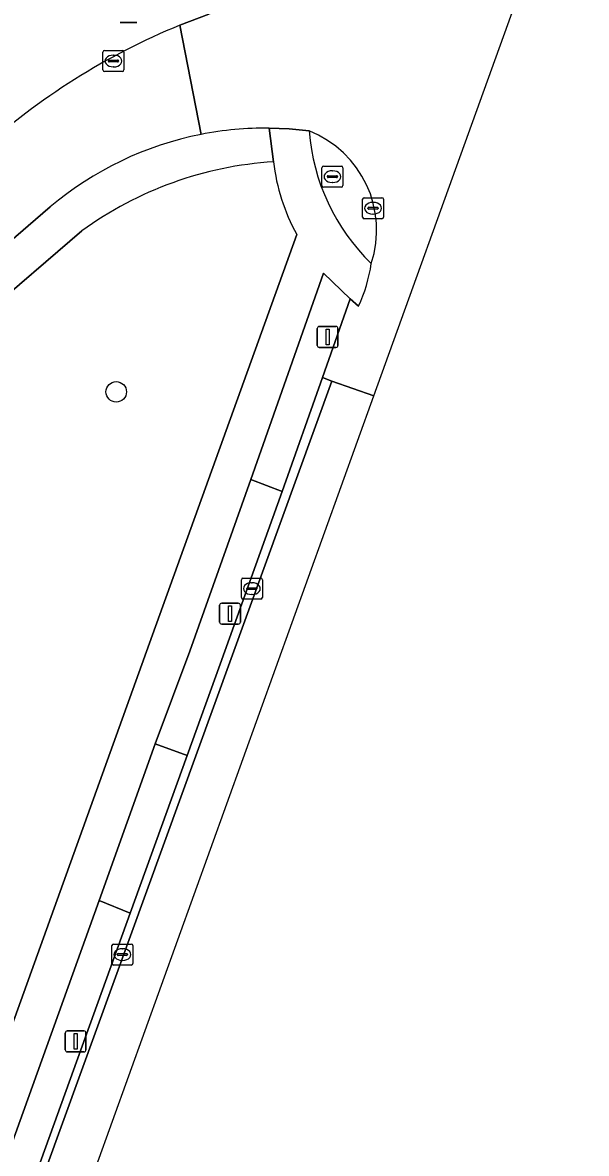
# Model space of a CAD drawing. Extents: x 155887 to 156869, y 383880 to 384678.
# Drawn here: x 156800.1 to 156827, y 384250.2 to 384304.2 of the extents above; entities that cross this region are included whole.
import ezdxf

# ---------------------------------------------------------------- set-up
doc = ezdxf.new("R2010")
doc.units = 0
for name, color, linetype in [('IMGEO_Boom', 7, 'Continuous'), ('IMGEO_Groenvoorziening', 7, 'Continuous'), ('IMGEO_Haag', 7, 'Continuous'), ('IMGEO_Kolk', 7, 'Continuous'), ('IMGEO_Lichtmast', 7, 'Continuous'), ('IMGEO_Parkeervlak_open', 7, 'Continuous'), ('IMGEO_Rijbaan_lokaal_gesloten', 7, 'Continuous'), ('IMGEO_Rijbaan_lokaal_open', 7, 'Continuous'), ('IMGEO_Rioolput', 7, 'Continuous'), ('IMGEO_Voetpad_open', 7, 'Continuous')]:
    doc.layers.add(name, color=color, linetype=linetype)

msp = doc.modelspace()

# ---------------------------------------------------------------- linework, layer by layer
at = {"layer": 'IMGEO_Boom'}
msp.add_circle((156804.582, 384286.548), 0.489, dxfattribs=at)
at = {"layer": 'IMGEO_Groenvoorziening'}
msp.add_lwpolyline([(156802.94, 384294.222), (156788.86, 384282.122), (156769.888, 384265.675), (156765.23, 384252.849), (156763.59, 384248.334), (156762.806, 384246.175), (156786.203, 384219.126), (156788.246, 384224.829), (156806.307, 384274.964), (156813.189, 384294.055)], dxfattribs=at)
for points in [[(156814.416, 384287.225), (156815.745, 384290.975), (156814.469, 384292.212), (156811.004, 384282.364), (156812.494, 384281.8)], [(156807.971, 384269.21), (156806.444, 384269.775), (156803.766, 384262.303), (156805.252, 384261.695)]]:
    msp.add_lwpolyline(points, close=True, dxfattribs=at)
for centre, radius, start, end in [((156823.651, 384299.761), 9.901, 184.4977, 225.7761), ((156811.926, 384294.26), 5.076, 341.7, 68.5738), ((156813.198, 384280.08), 17.471, 93.6556, 125.955), ((156821.43, 384298.593), 9.408, 186.5821, 208.8412)]:
    msp.add_arc(centre, radius, start, end, dxfattribs=at)
at = {"layer": 'IMGEO_Haag'}
msp.add_lwpolyline([(156815.745, 384290.975), (156814.469, 384292.212), (156811.004, 384282.364), (156812.494, 384281.8), (156814.416, 384287.225)], close=True, dxfattribs=at)
for centre, radius, start, end in [((156823.651, 384299.761), 9.901, 184.4977, 225.7761), ((156811.926, 384294.26), 5.076, 341.7, 68.5738)]:
    msp.add_arc(centre, radius, start, end, dxfattribs=at)
at = {"layer": 'IMGEO_Kolk'}
for p, q in [((156803.947, 384301.894), (156803.947, 384302.746)), ((156804.022, 384302.82), (156804.874, 384302.82)), ((156804.249, 384302.363), (156804.647, 384302.363)), ((156804.435, 384302.6), (156804.46, 384302.6)), ((156804.948, 384302.746), (156804.948, 384301.894)), ((156804.874, 384301.82), (156804.022, 384301.82)), ((156804.206, 384302.314), (156804.206, 384302.326)), ((156804.644, 384302.277), (156804.246, 384302.277)), ((156804.458, 384302.04), (156804.433, 384302.04)), ((156804.69, 384302.326), (156804.69, 384302.314)), ((156810.55, 384276.742), (156810.55, 384277.594)), ((156810.625, 384277.668), (156811.477, 384277.668)), ((156811.551, 384277.594), (156811.551, 384276.742)), ((156810.809, 384277.162), (156810.809, 384277.174)), ((156811.247, 384277.125), (156810.849, 384277.125)), ((156810.852, 384277.211), (156811.25, 384277.211)), ((156811.038, 384277.448), (156811.063, 384277.448)), ((156811.293, 384277.174), (156811.293, 384277.162)), ((156811.477, 384276.668), (156810.625, 384276.668)), ((156811.061, 384276.888), (156811.036, 384276.888)), ((156804.374, 384259.297), (156804.374, 384260.149)), ((156804.449, 384260.223), (156805.301, 384260.223)), ((156804.676, 384259.766), (156805.074, 384259.766)), ((156804.862, 384260.003), (156804.887, 384260.003)), ((156805.375, 384260.149), (156805.375, 384259.297)), ((156804.633, 384259.717), (156804.633, 384259.729)), ((156805.071, 384259.68), (156804.673, 384259.68)), ((156804.885, 384259.443), (156804.86, 384259.443)), ((156805.117, 384259.729), (156805.117, 384259.717)), ((156805.301, 384259.223), (156804.449, 384259.223))]:
    msp.add_line(p, q, dxfattribs=at)
for points in [[(156803.947, 384301.894), (156803.947, 384302.746)], [(156804.022, 384302.82), (156804.874, 384302.82)], [(156804.948, 384302.746), (156804.948, 384301.894)], [(156804.874, 384301.82), (156804.022, 384301.82)], [(156810.55, 384276.742), (156810.55, 384277.594)], [(156810.625, 384277.668), (156811.477, 384277.668)], [(156811.551, 384277.594), (156811.551, 384276.742)], [(156811.477, 384276.668), (156810.625, 384276.668)], [(156804.374, 384259.297), (156804.374, 384260.149)], [(156804.449, 384260.223), (156805.301, 384260.223)], [(156805.375, 384260.149), (156805.375, 384259.297)], [(156805.301, 384259.223), (156804.449, 384259.223)]]:
    msp.add_lwpolyline(points, dxfattribs=at)
for centre, radius, start, end in [((156804.024, 384302.744), 0.0765, 91.552, 178.448), ((156804.024, 384302.744), 0.0765, 91.552, 178.448), ((156804.246, 384302.323), 0.0403, 85.8775, 175.7526), ((156804.651, 384302.325), 0.0386, 1.7309, 96.639), ((156804.872, 384302.744), 0.0765, 1.552, 88.448), ((156804.872, 384302.744), 0.0765, 1.552, 88.448), ((156804.024, 384301.896), 0.0765, 181.552, 268.448), ((156804.024, 384301.896), 0.0765, 181.552, 268.448), ((156804.243, 384302.313), 0.0366, 178.938, 274.7102), ((156804.647, 384302.32), 0.043, 264.8664, 352.4533), ((156804.872, 384301.896), 0.0765, 271.552, 358.448), ((156804.872, 384301.896), 0.0765, 271.552, 358.448), ((156810.627, 384277.592), 0.0765, 91.552, 178.448), ((156810.627, 384277.592), 0.0765, 91.552, 178.448), ((156811.475, 384277.592), 0.0765, 1.552, 88.448), ((156811.475, 384277.592), 0.0765, 1.552, 88.448), ((156810.849, 384277.171), 0.0403, 85.8775, 175.7526), ((156810.846, 384277.161), 0.0366, 178.938, 274.7102), ((156811.25, 384277.168), 0.043, 264.8664, 352.4533), ((156811.254, 384277.173), 0.0386, 1.7309, 96.639), ((156810.627, 384276.744), 0.0765, 181.552, 268.448), ((156810.627, 384276.744), 0.0765, 181.552, 268.448), ((156811.475, 384276.744), 0.0765, 271.552, 358.448), ((156811.475, 384276.744), 0.0765, 271.552, 358.448), ((156804.451, 384260.147), 0.0765, 91.552, 178.448), ((156804.451, 384260.147), 0.0765, 91.552, 178.448), ((156804.673, 384259.726), 0.0403, 85.8775, 175.7526), ((156805.078, 384259.728), 0.0386, 1.7309, 96.639), ((156805.299, 384260.147), 0.0765, 1.552, 88.448), ((156805.299, 384260.147), 0.0765, 1.552, 88.448), ((156804.451, 384259.299), 0.0765, 181.552, 268.448), ((156804.451, 384259.299), 0.0765, 181.552, 268.448), ((156804.67, 384259.716), 0.0366, 178.938, 274.7102), ((156805.074, 384259.723), 0.043, 264.8664, 352.4533), ((156805.299, 384259.299), 0.0765, 271.552, 358.448), ((156805.299, 384259.299), 0.0765, 271.552, 358.448)]:
    msp.add_arc(centre, radius, start, end, dxfattribs=at)
for centre, major_axis, ratio, start_param, end_param in [((156804.434, 384302.32), (-0.387, 0.002), 0.722429, 4.712389, 7.853982), ((156804.459, 384302.32), (-0.39, 0.002), 0.717154, 1.570796, 4.712389), ((156811.037, 384277.168), (-0.387, 0.002), 0.722429, 4.712389, 7.853982), ((156811.062, 384277.168), (-0.39, 0.002), 0.717154, 1.570796, 4.712389), ((156804.861, 384259.723), (-0.387, 0.002), 0.722429, 4.712389, 7.853982), ((156804.886, 384259.723), (-0.39, 0.002), 0.717154, 1.570796, 4.712389)]:
    msp.add_ellipse(centre, major_axis=major_axis, ratio=ratio, start_param=start_param, end_param=end_param, dxfattribs=at)
at = {"layer": 'IMGEO_Lichtmast'}
for p, q in [((156805.565, 384304.15), (156804.775, 384304.15)), ((156804.775, 384304.15), (156805.565, 384304.15)), ((156814.167, 384288.765), (156814.167, 384289.565)), ((156814.167, 384289.565), (156814.167, 384288.765)), ((156814.267, 384289.665), (156815.057, 384289.665)), ((156815.057, 384289.665), (156814.267, 384289.665)), ((156815.157, 384289.565), (156815.157, 384288.765)), ((156815.157, 384288.765), (156815.157, 384289.565)), ((156815.057, 384288.665), (156814.267, 384288.665)), ((156814.267, 384288.665), (156815.057, 384288.665)), ((156809.514, 384275.574), (156809.514, 384276.374)), ((156809.514, 384276.374), (156809.514, 384275.574)), ((156809.614, 384276.474), (156810.404, 384276.474)), ((156810.404, 384276.474), (156809.614, 384276.474)), ((156810.504, 384276.374), (156810.504, 384275.574)), ((156810.504, 384275.574), (156810.504, 384276.374)), ((156810.404, 384275.474), (156809.614, 384275.474)), ((156809.614, 384275.474), (156810.404, 384275.474)), ((156802.248, 384256.082), (156803.038, 384256.082)), ((156803.038, 384256.082), (156802.248, 384256.082)), ((156802.148, 384255.182), (156802.148, 384255.982)), ((156802.148, 384255.982), (156802.148, 384255.182)), ((156803.138, 384255.982), (156803.138, 384255.182)), ((156803.138, 384255.182), (156803.138, 384255.982)), ((156803.038, 384255.082), (156802.248, 384255.082)), ((156802.248, 384255.082), (156803.038, 384255.082))]:
    msp.add_line(p, q, dxfattribs=at)
for points in [[(156814.587, 384289.54), (156814.737, 384289.54), (156814.737, 384288.79), (156814.587, 384288.79), (156814.587, 384289.54)], [(156809.934, 384276.349), (156810.084, 384276.349), (156810.084, 384275.599), (156809.934, 384275.599), (156809.934, 384276.349)], [(156802.568, 384255.957), (156802.718, 384255.957), (156802.718, 384255.207), (156802.568, 384255.207), (156802.568, 384255.957)]]:
    msp.add_lwpolyline(points, dxfattribs=at)
for centre, start, end in [((156814.267, 384289.565), 90, 180), ((156814.267, 384289.565), 90, 180), ((156815.057, 384289.565), 0, 90), ((156815.057, 384289.565), 360, 90), ((156814.267, 384288.765), 180, 270), ((156814.267, 384288.765), 180, 270), ((156815.057, 384288.765), 270, 0), ((156815.057, 384288.765), 270, 0), ((156809.614, 384276.374), 90, 180), ((156809.614, 384276.374), 90, 180), ((156810.404, 384276.374), 0, 90), ((156810.404, 384276.374), 360, 90), ((156809.614, 384275.574), 180, 270), ((156809.614, 384275.574), 180, 270), ((156810.404, 384275.574), 270, 0), ((156810.404, 384275.574), 270, 0), ((156802.248, 384255.982), 90, 180), ((156802.248, 384255.982), 90, 180), ((156803.038, 384255.982), 0, 90), ((156803.038, 384255.982), 360, 90), ((156802.248, 384255.182), 180, 270), ((156802.248, 384255.182), 180, 270), ((156803.038, 384255.182), 270, 0), ((156803.038, 384255.182), 270, 0)]:
    msp.add_arc(centre, 0.1, start, end, dxfattribs=at)
at = {"layer": 'IMGEO_Parkeervlak_open'}
msp.add_lwpolyline([(156807.618, 384304.026), (156808.993, 384304.551)], dxfattribs=at)
for points in [[(156812.494, 384281.8), (156811.004, 384282.364), (156808.094, 384274.192), (156806.444, 384269.775), (156807.971, 384269.21), (156809.54, 384273.567)], [(156799.325, 384249.945), (156800.812, 384249.42), (156805.252, 384261.695), (156803.766, 384262.303)]]:
    msp.add_lwpolyline(points, close=True, dxfattribs=at)
msp.add_arc((156819.827, 384274.103), 32.318, 112.1962, 132.2823, dxfattribs=at)
at = {"layer": 'IMGEO_Rijbaan_lokaal_gesloten'}
for points in [[(156816.868, 384286.362), (156827.007, 384314.468)], [(156810.293, 384305.039), (156808.993, 384304.551), (156807.618, 384304.026), (156808.627, 384298.823)], [(156808.627, 384298.823), (156807.618, 384304.026)], [(156811.874, 384299.121), (156812.829, 384299.082), (156813.78, 384298.985)], [(156649.173, 384163.247), (156677.961, 384188.273), (156728.765, 384232.392), (156749.039, 384250), (156777.585, 384274.792), (156801.435, 384295.362)], [(156816.141, 384290.627), (156815.745, 384290.975), (156814.416, 384287.225), (156814.871, 384287.065), (156816.868, 384286.362)]]:
    msp.add_lwpolyline(points, dxfattribs=at)
for centre, radius, start, end in [((156819.827, 384274.103), 32.318, 112.1962, 132.2823), ((156811.7, 384283.175), 15.947, 89.3761, 101.1114), ((156811.705, 384283.224), 15.899, 101.1615, 130.2349), ((156811.926, 384294.26), 5.076, 341.7, 68.5738), ((156809.558, 384293.686), 7.259, 335.076, 351.9229)]:
    msp.add_arc(centre, radius, start, end, dxfattribs=at)
at = {"layer": 'IMGEO_Rijbaan_lokaal_open'}
msp.add_lwpolyline([(156796.393, 384229.598), (156794.793, 384230.171), (156796.564, 384235.066), (156798.157, 384234.489), (156816.868, 384286.362), (156814.871, 384287.065), (156789.212, 384216.482), (156788.935, 384216.582), (156787.843, 384213.551), (156787.126, 384211.559), (156785.671, 384207.521), (156785.587, 384207.288), (156782.705, 384199.351), (156779.028, 384189.177), (156775.012, 384178.027), (156771.278, 384168.091), (156767.708, 384157.902), (156764.239, 384148.375)], dxfattribs=at)
msp.add_lwpolyline([(156814.871, 384287.065), (156814.416, 384287.225), (156812.494, 384281.8), (156809.54, 384273.567), (156807.971, 384269.21), (156805.252, 384261.695), (156800.812, 384249.42), (156795.693, 384235.224), (156791.676, 384224.143), (156791.165, 384222.772), (156788.935, 384216.582), (156789.212, 384216.482)], close=True, dxfattribs=at)
at = {"layer": 'IMGEO_Rioolput'}
for p, q in [((156814.391, 384296.381), (156814.391, 384297.233)), ((156814.466, 384297.307), (156815.318, 384297.307)), ((156814.879, 384297.087), (156814.904, 384297.087)), ((156815.392, 384297.233), (156815.392, 384296.381)), ((156814.65, 384296.801), (156814.65, 384296.813)), ((156815.088, 384296.764), (156814.69, 384296.764)), ((156814.693, 384296.85), (156815.091, 384296.85)), ((156814.902, 384296.527), (156814.877, 384296.527)), ((156815.134, 384296.813), (156815.134, 384296.801)), ((156815.318, 384296.307), (156814.466, 384296.307)), ((156816.329, 384294.876), (156816.329, 384295.728)), ((156816.404, 384295.802), (156817.256, 384295.802)), ((156816.631, 384295.345), (156817.029, 384295.345)), ((156816.817, 384295.582), (156816.842, 384295.582)), ((156817.33, 384295.728), (156817.33, 384294.876)), ((156816.588, 384295.296), (156816.588, 384295.308)), ((156817.026, 384295.259), (156816.628, 384295.259)), ((156816.84, 384295.022), (156816.815, 384295.022)), ((156817.072, 384295.308), (156817.072, 384295.296)), ((156817.256, 384294.802), (156816.404, 384294.802))]:
    msp.add_line(p, q, dxfattribs=at)
for points in [[(156814.391, 384296.381), (156814.391, 384297.233)], [(156814.466, 384297.307), (156815.318, 384297.307)], [(156815.392, 384297.233), (156815.392, 384296.381)], [(156815.318, 384296.307), (156814.466, 384296.307)], [(156816.329, 384294.876), (156816.329, 384295.728)], [(156816.404, 384295.802), (156817.256, 384295.802)], [(156817.33, 384295.728), (156817.33, 384294.876)], [(156817.256, 384294.802), (156816.404, 384294.802)]]:
    msp.add_lwpolyline(points, dxfattribs=at)
for centre, radius, start, end in [((156814.468, 384297.231), 0.0765, 91.552, 178.448), ((156814.468, 384297.231), 0.0765, 91.552, 178.448), ((156815.316, 384297.231), 0.0765, 1.552, 88.448), ((156815.316, 384297.231), 0.0765, 1.552, 88.448), ((156814.69, 384296.81), 0.0403, 85.8775, 175.7526), ((156814.687, 384296.8), 0.0366, 178.938, 274.7102), ((156815.091, 384296.807), 0.043, 264.8664, 352.4533), ((156815.095, 384296.812), 0.0386, 1.7309, 96.639), ((156814.468, 384296.383), 0.0765, 181.552, 268.448), ((156814.468, 384296.383), 0.0765, 181.552, 268.448), ((156815.316, 384296.383), 0.0765, 271.552, 358.448), ((156815.316, 384296.383), 0.0765, 271.552, 358.448), ((156816.406, 384295.726), 0.0765, 91.552, 178.448), ((156816.406, 384295.726), 0.0765, 91.552, 178.448), ((156816.628, 384295.305), 0.0403, 85.8775, 175.7526), ((156817.033, 384295.307), 0.0386, 1.7309, 96.639), ((156817.254, 384295.726), 0.0765, 1.552, 88.448), ((156817.254, 384295.726), 0.0765, 1.552, 88.448), ((156816.406, 384294.878), 0.0765, 181.552, 268.448), ((156816.406, 384294.878), 0.0765, 181.552, 268.448), ((156816.625, 384295.295), 0.0366, 178.938, 274.7102), ((156817.029, 384295.302), 0.043, 264.8664, 352.4533), ((156817.254, 384294.878), 0.0765, 271.552, 358.448), ((156817.254, 384294.878), 0.0765, 271.552, 358.448)]:
    msp.add_arc(centre, radius, start, end, dxfattribs=at)
for centre, major_axis, ratio, start_param, end_param in [((156814.878, 384296.807), (-0.387, 0.002), 0.722429, 4.712389, 7.853982), ((156814.903, 384296.807), (-0.39, 0.002), 0.717154, 1.570796, 4.712389), ((156816.816, 384295.302), (-0.387, 0.002), 0.722429, 4.712389, 7.853982), ((156816.841, 384295.302), (-0.39, 0.002), 0.717154, 1.570796, 4.712389)]:
    msp.add_ellipse(centre, major_axis=major_axis, ratio=ratio, start_param=start_param, end_param=end_param, dxfattribs=at)
at = {"layer": 'IMGEO_Voetpad_open'}
for points in [[(156813.78, 384298.985), (156812.829, 384299.082), (156811.874, 384299.121), (156812.084, 384297.515)], [(156812.084, 384297.515), (156811.874, 384299.121)], [(156801.435, 384295.362), (156777.585, 384274.792), (156749.039, 384250), (156728.765, 384232.392), (156677.961, 384188.273), (156649.173, 384163.247), (156638.782, 384153.801)], [(156638.007, 384152.401), (156638.713, 384151.602), (156640.231, 384152.904), (156672.069, 384180.768), (156703.377, 384207.942), (156713.159, 384216.382), (156729.008, 384230.275), (156754.837, 384252.606), (156758.21, 384248.7), (156758.942, 384250.73), (156756.246, 384253.82), (156760.384, 384257.403), (156769.888, 384265.675), (156788.86, 384282.122), (156802.94, 384294.222)], [(156813.189, 384294.055), (156806.307, 384274.964), (156788.246, 384224.829), (156786.203, 384219.126), (156785.484, 384217.152), (156752.766, 384127.202), (156737.823, 384085.568), (156727.82, 384058.123), (156727.592, 384057.564), (156726.657, 384054.995), (156725.048, 384050.605)], [(156799.325, 384249.945), (156803.766, 384262.303), (156806.444, 384269.775), (156808.094, 384274.192), (156811.004, 384282.364), (156814.469, 384292.212), (156815.745, 384290.975), (156816.141, 384290.627)]]:
    msp.add_lwpolyline(points, dxfattribs=at)
for centre, radius, start, end in [((156811.7, 384283.175), 15.947, 89.3761, 101.1114), ((156811.705, 384283.224), 15.899, 101.1615, 130.2349), ((156823.651, 384299.761), 9.901, 184.4977, 225.7761), ((156813.198, 384280.08), 17.471, 93.6556, 125.955), ((156821.43, 384298.593), 9.408, 186.5821, 208.8412), ((156809.558, 384293.686), 7.259, 335.076, 351.9229)]:
    msp.add_arc(centre, radius, start, end, dxfattribs=at)

doc.saveas('drawing.dxf')
